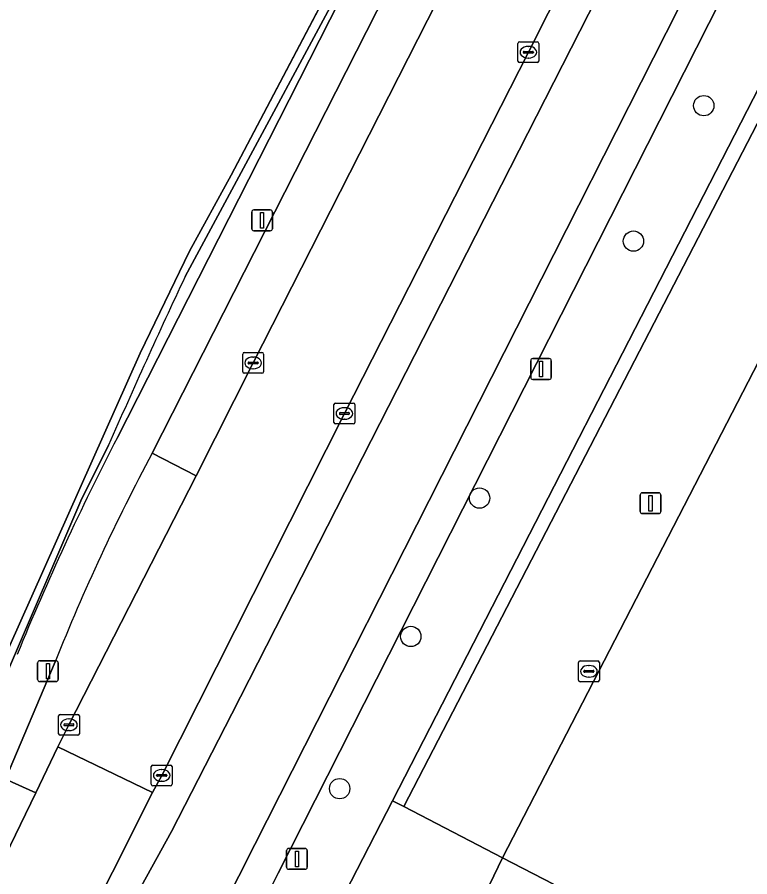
# Model space of a CAD drawing. Extents: x 161848 to 162726, y 385382 to 386521.
# Drawn here: x 162526.93 to 162562.11, y 385471.15 to 385512.46 of the extents above; entities that cross this region are included whole.
import ezdxf

# ---------------------------------------------------------------- set-up
doc = ezdxf.new("R2010")
doc.units = 0
for name, color, linetype in [('IMGEO_Berm_groen', 7, 'Continuous'), ('IMGEO_Boom', 7, 'Continuous'), ('IMGEO_Fietspad_gesloten', 7, 'Continuous'), ('IMGEO_Groenvoorziening', 7, 'Continuous'), ('IMGEO_Haag', 7, 'Continuous'), ('IMGEO_Hek', 7, 'Continuous'), ('IMGEO_Kolk', 7, 'Continuous'), ('IMGEO_Lichtmast', 7, 'Continuous'), ('IMGEO_Parkeervlak_gesloten', 7, 'Continuous'), ('IMGEO_Parkeervlak_open', 7, 'Continuous'), ('IMGEO_Rijbaan_lokaal_gesloten', 7, 'Continuous'), ('IMGEO_Rijbaan_lokaal_open', 7, 'Continuous'), ('IMGEO_Verkeerseiland_groen', 7, 'Continuous'), ('IMGEO_Voetpad_open', 7, 'Continuous')]:
    doc.layers.add(name, color=color, linetype=linetype)

msp = doc.modelspace()

# ---------------------------------------------------------------- linework, layer by layer
at = {"layer": 'IMGEO_Berm_groen'}
for points in [[(162535.513, 385490.426), (162533.412, 385491.508)], [(162528.751, 385481.485), (162526.363, 385475.84), (162527.814, 385475.193), (162528.884, 385477.401), (162529.412, 385478.456), (162535.513, 385490.426)]]:
    msp.add_lwpolyline(points, dxfattribs=at)
msp.add_arc((162619.275, 385445.484), 97.42, 151.80787, 158.31241, dxfattribs=at)
at = {"layer": 'IMGEO_Boom'}
for centre in [(162559.897, 385508.206), (162556.522, 385501.696), (162549.133, 385489.35), (162545.829, 385482.7), (162542.412, 385475.388)]:
    msp.add_circle(centre, 0.489, dxfattribs=at)
at = {"layer": 'IMGEO_Fietspad_gesloten'}
for points in [[(162578.739, 385551.202), (162578.614, 385552.297), (162573.531, 385544.171), (162573.803, 385547.505), (162572.215, 385545.805), (162572.036, 385546.761), (162562.199, 385527.947), (162556.467, 385516.741), (162537.23, 385478.985), (162534.335, 385473.329), (162530.814, 385466.933), (162528.019, 385461.045)], [(162530.701, 385457.591), (162538.332, 385472.709), (162559.885, 385515.266), (162578.739, 385551.202)]]:
    msp.add_lwpolyline(points, dxfattribs=at)
at = {"layer": 'IMGEO_Groenvoorziening'}
for points in [[(162563.469, 385510.865), (162564.157, 385512.203), (162584.448, 385551.708), (162581.319, 385553.22), (162580.168, 385550.533), (162561.333, 385514.5), (162539.455, 385471.324), (162537.625, 385467.649), (162538.11, 385467.42), (162538.087, 385467.355), (162540.528, 385466.202), (162540.691, 385466.519), (162544.946, 385474.804)], [(162564.112, 385510.526), (162563.469, 385510.865), (162544.946, 385474.804), (162545.487, 385474.527)], [(162550.233, 385472.064), (162545.487, 385474.527), (162544.946, 385474.804), (162540.691, 385466.519), (162546.304, 385463.918)], [(162552.687, 385470.791), (162550.233, 385472.064), (162546.304, 385463.918), (162547.376, 385463.421), (162547.761, 385463.378), (162548.339, 385463.454), (162549.016, 385463.69), (162549.554, 385464.272), (162550.045, 385465.235)]]:
    msp.add_lwpolyline(points, close=True, dxfattribs=at)
for points in [[(162546.694, 385522.016), (162546.32, 385522.205), (162537.199, 385504.871), (162535.197, 385501.211), (162532.824, 385496.317), (162525.906, 385480.798), (162518.279, 385462.455), (162518.645, 385462.309), (162525.082, 385477.793), (162526.365, 385480.78), (162529.989, 385489.222), (162531.318, 385491.896)], [(162531.318, 385491.896), (162529.989, 385489.222), (162526.365, 385480.78), (162525.082, 385477.793), (162518.645, 385462.309), (162518.279, 385462.455), (162525.906, 385480.798), (162532.824, 385496.317), (162535.197, 385501.211), (162537.199, 385504.871), (162546.32, 385522.205), (162546.694, 385522.016)], [(162534.994, 385500), (162544.641, 385517.958), (162545.947, 385520.54), (162546.694, 385522.016)], [(162546.694, 385522.016), (162545.947, 385520.54), (162544.641, 385517.958), (162534.994, 385500)], [(162531.737, 385492.257), (162546.797, 385521.895)]]:
    msp.add_lwpolyline(points, dxfattribs=at)
for centre, radius, start, end in [((162825.16, 385363.494), 320.671, 154.80579, 156.39582), ((162825.16, 385363.494), 320.671, 154.80579, 156.39582), ((162643.682, 385434.26), 126.077, 152.61183, 157.83022)]:
    msp.add_arc(centre, radius, start, end, dxfattribs=at)
at = {"layer": 'IMGEO_Haag'}
for points in [[(162545.922, 385521.449), (162537.199, 385504.871), (162535.197, 385501.211), (162532.824, 385496.317), (162525.906, 385480.798), (162518.279, 385462.455), (162518.645, 385462.309), (162525.082, 385477.793), (162526.365, 385480.78), (162529.989, 385489.222), (162531.318, 385491.896)], [(162534.994, 385500), (162544.641, 385517.958), (162545.947, 385520.54)]]:
    msp.add_lwpolyline(points, dxfattribs=at)
msp.add_arc((162825.16, 385363.494), 320.671, 154.80579, 156.39582, dxfattribs=at)
at = {"layer": 'IMGEO_Hek'}
for points in [[(162544.946, 385474.804), (162563.469, 385510.865)], [(162540.528, 385466.202), (162544.946, 385474.804)]]:
    msp.add_lwpolyline(points, dxfattribs=at)
at = {"layer": 'IMGEO_Kolk'}
for p, q in [((162551.049, 385511.272), (162551.901, 385511.272)), ((162550.974, 385510.346), (162550.974, 385511.198)), ((162551.276, 385510.815), (162551.674, 385510.815)), ((162551.462, 385511.052), (162551.487, 385511.052)), ((162551.975, 385511.198), (162551.975, 385510.346)), ((162551.233, 385510.766), (162551.233, 385510.778)), ((162551.671, 385510.729), (162551.273, 385510.729)), ((162551.485, 385510.492), (162551.46, 385510.492)), ((162551.717, 385510.778), (162551.717, 385510.766)), ((162551.901, 385510.272), (162551.049, 385510.272)), ((162537.755, 385495.419), (162537.755, 385496.271)), ((162537.83, 385496.345), (162538.682, 385496.345)), ((162538.243, 385496.125), (162538.268, 385496.125)), ((162538.756, 385496.271), (162538.756, 385495.419)), ((162538.014, 385495.839), (162538.014, 385495.851)), ((162538.452, 385495.802), (162538.054, 385495.802)), ((162538.057, 385495.888), (162538.455, 385495.888)), ((162538.266, 385495.565), (162538.241, 385495.565)), ((162538.498, 385495.851), (162538.498, 385495.839)), ((162538.682, 385495.345), (162537.83, 385495.345)), ((162542.213, 385493.914), (162543.065, 385493.914)), ((162542.138, 385492.988), (162542.138, 385493.84)), ((162542.44, 385493.457), (162542.838, 385493.457)), ((162542.626, 385493.694), (162542.651, 385493.694)), ((162543.139, 385493.84), (162543.139, 385492.988)), ((162542.397, 385493.408), (162542.397, 385493.42)), ((162542.835, 385493.371), (162542.437, 385493.371)), ((162542.649, 385493.134), (162542.624, 385493.134)), ((162542.881, 385493.42), (162542.881, 385493.408)), ((162543.065, 385492.914), (162542.213, 385492.914)), ((162553.957, 385481.526), (162554.809, 385481.526)), ((162553.882, 385480.6), (162553.882, 385481.452)), ((162554.184, 385481.069), (162554.582, 385481.069)), ((162554.37, 385481.306), (162554.395, 385481.306)), ((162554.883, 385481.452), (162554.883, 385480.6)), ((162554.141, 385481.02), (162554.141, 385481.032)), ((162554.579, 385480.983), (162554.181, 385480.983)), ((162554.393, 385480.746), (162554.368, 385480.746)), ((162554.625, 385481.032), (162554.625, 385481.02)), ((162554.809, 385480.526), (162553.957, 385480.526)), ((162528.911, 385478.03), (162528.911, 385478.882)), ((162528.986, 385478.956), (162529.838, 385478.956)), ((162529.399, 385478.736), (162529.424, 385478.736)), ((162529.912, 385478.882), (162529.912, 385478.03)), ((162529.17, 385478.45), (162529.17, 385478.462)), ((162529.608, 385478.413), (162529.21, 385478.413)), ((162529.213, 385478.499), (162529.611, 385478.499)), ((162529.422, 385478.176), (162529.397, 385478.176)), ((162529.654, 385478.462), (162529.654, 385478.45)), ((162529.838, 385477.956), (162528.986, 385477.956)), ((162533.439, 385476.524), (162534.291, 385476.524)), ((162533.364, 385475.598), (162533.364, 385476.45)), ((162533.852, 385476.304), (162533.877, 385476.304)), ((162534.365, 385476.45), (162534.365, 385475.598)), ((162533.623, 385476.018), (162533.623, 385476.03)), ((162534.061, 385475.981), (162533.663, 385475.981)), ((162533.666, 385476.067), (162534.064, 385476.067)), ((162533.875, 385475.744), (162533.85, 385475.744)), ((162534.107, 385476.03), (162534.107, 385476.018)), ((162534.291, 385475.524), (162533.439, 385475.524))]:
    msp.add_line(p, q, dxfattribs=at)
for points in [[(162551.049, 385511.272), (162551.901, 385511.272)], [(162550.974, 385510.346), (162550.974, 385511.198)], [(162551.975, 385511.198), (162551.975, 385510.346)], [(162551.901, 385510.272), (162551.049, 385510.272)], [(162537.755, 385495.419), (162537.755, 385496.271)], [(162537.83, 385496.345), (162538.682, 385496.345)], [(162538.756, 385496.271), (162538.756, 385495.419)], [(162538.682, 385495.345), (162537.83, 385495.345)], [(162542.213, 385493.914), (162543.065, 385493.914)], [(162542.138, 385492.988), (162542.138, 385493.84)], [(162543.139, 385493.84), (162543.139, 385492.988)], [(162543.065, 385492.914), (162542.213, 385492.914)], [(162553.957, 385481.526), (162554.809, 385481.526)], [(162553.882, 385480.6), (162553.882, 385481.452)], [(162554.883, 385481.452), (162554.883, 385480.6)], [(162554.809, 385480.526), (162553.957, 385480.526)], [(162528.911, 385478.03), (162528.911, 385478.882)], [(162528.986, 385478.956), (162529.838, 385478.956)], [(162529.912, 385478.882), (162529.912, 385478.03)], [(162529.838, 385477.956), (162528.986, 385477.956)], [(162533.439, 385476.524), (162534.291, 385476.524)], [(162533.364, 385475.598), (162533.364, 385476.45)], [(162534.365, 385476.45), (162534.365, 385475.598)], [(162534.291, 385475.524), (162533.439, 385475.524)]]:
    msp.add_lwpolyline(points, dxfattribs=at)
for centre, radius, start, end in [((162551.051, 385511.196), 0.0765, 91.552, 178.448), ((162551.051, 385511.196), 0.0765, 91.552, 178.448), ((162551.899, 385511.196), 0.0765, 1.552, 88.448), ((162551.899, 385511.196), 0.0765, 1.552, 88.448), ((162551.273, 385510.775), 0.0403, 85.8775, 175.7526), ((162551.678, 385510.777), 0.0386, 1.7309, 96.639), ((162551.27, 385510.765), 0.0366, 178.938, 274.7102), ((162551.674, 385510.772), 0.043, 264.8664, 352.4533), ((162551.051, 385510.348), 0.0765, 181.552, 268.448), ((162551.051, 385510.348), 0.0765, 181.552, 268.448), ((162551.899, 385510.348), 0.0765, 271.552, 358.448), ((162551.899, 385510.348), 0.0765, 271.552, 358.448), ((162537.832, 385496.269), 0.0765, 91.552, 178.448), ((162537.832, 385496.269), 0.0765, 91.552, 178.448), ((162538.68, 385496.269), 0.0765, 1.552, 88.448), ((162538.68, 385496.269), 0.0765, 1.552, 88.448), ((162538.054, 385495.848), 0.0403, 85.8775, 175.7526), ((162538.051, 385495.838), 0.0366, 178.938, 274.7102), ((162538.455, 385495.845), 0.043, 264.8664, 352.4533), ((162538.459, 385495.85), 0.0386, 1.7309, 96.639), ((162537.832, 385495.421), 0.0765, 181.552, 268.448), ((162537.832, 385495.421), 0.0765, 181.552, 268.448), ((162538.68, 385495.421), 0.0765, 271.552, 358.448), ((162538.68, 385495.421), 0.0765, 271.552, 358.448), ((162542.215, 385493.838), 0.0765, 91.552, 178.448), ((162542.215, 385493.838), 0.0765, 91.552, 178.448), ((162543.063, 385493.838), 0.0765, 1.552, 88.448), ((162543.063, 385493.838), 0.0765, 1.552, 88.448), ((162542.437, 385493.417), 0.0403, 85.8775, 175.7526), ((162542.842, 385493.419), 0.0386, 1.7309, 96.639), ((162542.434, 385493.407), 0.0366, 178.938, 274.7102), ((162542.838, 385493.414), 0.043, 264.8664, 352.4533), ((162542.215, 385492.99), 0.0765, 181.552, 268.448), ((162542.215, 385492.99), 0.0765, 181.552, 268.448), ((162543.063, 385492.99), 0.0765, 271.552, 358.448), ((162543.063, 385492.99), 0.0765, 271.552, 358.448), ((162553.959, 385481.45), 0.0765, 91.552, 178.448), ((162553.959, 385481.45), 0.0765, 91.552, 178.448), ((162554.807, 385481.45), 0.0765, 1.552, 88.448), ((162554.807, 385481.45), 0.0765, 1.552, 88.448), ((162554.181, 385481.029), 0.0403, 85.8775, 175.7526), ((162554.586, 385481.031), 0.0386, 1.7309, 96.639), ((162554.178, 385481.019), 0.0366, 178.938, 274.7102), ((162554.582, 385481.026), 0.043, 264.8664, 352.4533), ((162553.959, 385480.602), 0.0765, 181.552, 268.448), ((162553.959, 385480.602), 0.0765, 181.552, 268.448), ((162554.807, 385480.602), 0.0765, 271.552, 358.448), ((162554.807, 385480.602), 0.0765, 271.552, 358.448), ((162528.988, 385478.88), 0.0765, 91.552, 178.448), ((162528.988, 385478.88), 0.0765, 91.552, 178.448), ((162529.836, 385478.88), 0.0765, 1.552, 88.448), ((162529.836, 385478.88), 0.0765, 1.552, 88.448), ((162529.21, 385478.459), 0.0403, 85.8775, 175.7526), ((162529.207, 385478.449), 0.0366, 178.938, 274.7102), ((162529.611, 385478.456), 0.043, 264.8664, 352.4533), ((162529.615, 385478.461), 0.0386, 1.7309, 96.639), ((162528.988, 385478.032), 0.0765, 181.552, 268.448), ((162528.988, 385478.032), 0.0765, 181.552, 268.448), ((162529.836, 385478.032), 0.0765, 271.552, 358.448), ((162529.836, 385478.032), 0.0765, 271.552, 358.448), ((162533.441, 385476.448), 0.0765, 91.552, 178.448), ((162533.441, 385476.448), 0.0765, 91.552, 178.448), ((162534.289, 385476.448), 0.0765, 1.552, 88.448), ((162534.289, 385476.448), 0.0765, 1.552, 88.448), ((162533.663, 385476.027), 0.0403, 85.8775, 175.7526), ((162533.66, 385476.017), 0.0366, 178.938, 274.7102), ((162534.064, 385476.024), 0.043, 264.8664, 352.4533), ((162534.068, 385476.029), 0.0386, 1.7309, 96.639), ((162533.441, 385475.6), 0.0765, 181.552, 268.448), ((162533.441, 385475.6), 0.0765, 181.552, 268.448), ((162534.289, 385475.6), 0.0765, 271.552, 358.448), ((162534.289, 385475.6), 0.0765, 271.552, 358.448)]:
    msp.add_arc(centre, radius, start, end, dxfattribs=at)
for centre, major_axis, ratio, start_param, end_param in [((162551.461, 385510.772), (-0.387, 0.002), 0.722429, 4.712389, 7.853982), ((162551.486, 385510.772), (-0.39, 0.002), 0.717154, 1.570796, 4.712389), ((162538.242, 385495.845), (-0.387, 0.002), 0.722429, 4.712389, 7.853982), ((162538.267, 385495.845), (-0.39, 0.002), 0.717154, 1.570796, 4.712389), ((162542.625, 385493.414), (-0.387, 0.002), 0.722429, 4.712389, 7.853982), ((162542.65, 385493.414), (-0.39, 0.002), 0.717154, 1.570796, 4.712389), ((162554.369, 385481.026), (-0.387, 0.002), 0.722429, 4.712389, 7.853982), ((162554.394, 385481.026), (-0.39, 0.002), 0.717154, 1.570796, 4.712389), ((162529.398, 385478.456), (-0.387, 0.002), 0.722429, 4.712389, 7.853982), ((162529.423, 385478.456), (-0.39, 0.002), 0.717154, 1.570796, 4.712389), ((162533.851, 385476.024), (-0.387, 0.002), 0.722429, 4.712389, 7.853982), ((162533.876, 385476.024), (-0.39, 0.002), 0.717154, 1.570796, 4.712389)]:
    msp.add_ellipse(centre, major_axis=major_axis, ratio=ratio, start_param=start_param, end_param=end_param, dxfattribs=at)
at = {"layer": 'IMGEO_Lichtmast'}
for p, q in [((162538.189, 385502.293), (162538.189, 385503.093)), ((162538.189, 385503.093), (162538.189, 385502.293)), ((162538.289, 385503.193), (162539.079, 385503.193)), ((162539.079, 385503.193), (162538.289, 385503.193)), ((162539.179, 385503.093), (162539.179, 385502.293)), ((162539.179, 385502.293), (162539.179, 385503.093)), ((162539.079, 385502.193), (162538.289, 385502.193)), ((162538.289, 385502.193), (162539.079, 385502.193)), ((162551.586, 385495.151), (162551.586, 385495.951)), ((162551.586, 385495.951), (162551.586, 385495.151)), ((162551.686, 385496.051), (162552.476, 385496.051)), ((162552.476, 385496.051), (162551.686, 385496.051)), ((162552.576, 385495.951), (162552.576, 385495.151)), ((162552.576, 385495.151), (162552.576, 385495.951)), ((162552.476, 385495.051), (162551.686, 385495.051)), ((162551.686, 385495.051), (162552.476, 385495.051)), ((162556.846, 385488.703), (162556.846, 385489.503)), ((162556.846, 385489.503), (162556.846, 385488.703)), ((162556.946, 385489.603), (162557.736, 385489.603)), ((162557.736, 385489.603), (162556.946, 385489.603)), ((162557.836, 385489.503), (162557.836, 385488.703)), ((162557.836, 385488.703), (162557.836, 385489.503)), ((162557.736, 385488.603), (162556.946, 385488.603)), ((162556.946, 385488.603), (162557.736, 385488.603)), ((162528.006, 385481.533), (162528.796, 385481.533)), ((162528.796, 385481.533), (162528.006, 385481.533)), ((162527.906, 385480.633), (162527.906, 385481.433)), ((162527.906, 385481.433), (162527.906, 385480.633)), ((162528.896, 385481.433), (162528.896, 385480.633)), ((162528.896, 385480.633), (162528.896, 385481.433)), ((162528.796, 385480.533), (162528.006, 385480.533)), ((162528.006, 385480.533), (162528.796, 385480.533)), ((162539.865, 385471.613), (162539.865, 385472.413)), ((162539.865, 385472.413), (162539.865, 385471.613)), ((162539.965, 385472.513), (162540.755, 385472.513)), ((162540.755, 385472.513), (162539.965, 385472.513)), ((162540.855, 385472.413), (162540.855, 385471.613)), ((162540.855, 385471.613), (162540.855, 385472.413)), ((162540.755, 385471.513), (162539.965, 385471.513)), ((162539.965, 385471.513), (162540.755, 385471.513))]:
    msp.add_line(p, q, dxfattribs=at)
for points in [[(162538.609, 385503.068), (162538.759, 385503.068), (162538.759, 385502.318), (162538.609, 385502.318), (162538.609, 385503.068)], [(162552.006, 385495.926), (162552.156, 385495.926), (162552.156, 385495.176), (162552.006, 385495.176), (162552.006, 385495.926)], [(162557.266, 385489.478), (162557.416, 385489.478), (162557.416, 385488.728), (162557.266, 385488.728), (162557.266, 385489.478)], [(162528.326, 385481.408), (162528.476, 385481.408), (162528.476, 385480.658), (162528.326, 385480.658), (162528.326, 385481.408)], [(162540.285, 385472.388), (162540.435, 385472.388), (162540.435, 385471.638), (162540.285, 385471.638), (162540.285, 385472.388)]]:
    msp.add_lwpolyline(points, dxfattribs=at)
for centre, start, end in [((162538.289, 385503.093), 90, 180), ((162538.289, 385503.093), 90, 180), ((162539.079, 385503.093), 0, 90), ((162539.079, 385503.093), 360, 90), ((162538.289, 385502.293), 180, 270), ((162538.289, 385502.293), 180, 270), ((162539.079, 385502.293), 270, 0), ((162539.079, 385502.293), 270, 0), ((162551.686, 385495.951), 90, 180), ((162551.686, 385495.951), 90, 180), ((162552.476, 385495.951), 0, 90), ((162552.476, 385495.951), 360, 90), ((162551.686, 385495.151), 180, 270), ((162551.686, 385495.151), 180, 270), ((162552.476, 385495.151), 270, 0), ((162552.476, 385495.151), 270, 0), ((162556.946, 385489.503), 90, 180), ((162556.946, 385489.503), 90, 180), ((162557.736, 385489.503), 0, 90), ((162557.736, 385489.503), 360, 90), ((162556.946, 385488.703), 180, 270), ((162556.946, 385488.703), 180, 270), ((162557.736, 385488.703), 270, 0), ((162557.736, 385488.703), 270, 0), ((162528.006, 385481.433), 90, 180), ((162528.006, 385481.433), 90, 180), ((162528.796, 385481.433), 0, 90), ((162528.796, 385481.433), 360, 90), ((162528.006, 385480.633), 180, 270), ((162528.006, 385480.633), 180, 270), ((162528.796, 385480.633), 270, 0), ((162528.796, 385480.633), 270, 0), ((162539.965, 385472.413), 90, 180), ((162539.965, 385472.413), 90, 180), ((162540.755, 385472.413), 0, 90), ((162540.755, 385472.413), 360, 90), ((162539.965, 385471.613), 180, 270), ((162539.965, 385471.613), 180, 270), ((162540.755, 385471.613), 270, 0), ((162540.755, 385471.613), 270, 0)]:
    msp.add_arc(centre, 0.1, start, end, dxfattribs=at)
at = {"layer": 'IMGEO_Parkeervlak_gesloten'}
msp.add_lwpolyline([(162608.843, 385536.777), (162610.157, 385539.315), (162590.354, 385548.854), (162569.622, 385509.67), (162569.471, 385509.373), (162550.233, 385472.064), (162552.687, 385470.791), (162554.087, 385470.064), (162557.267, 385468.512), (162562.476, 385465.86), (162565.621, 385464.302), (162569.965, 385462.15), (162569.529, 385461.362), (162568.357, 385459.242), (162566.804, 385456.433), (162566.608, 385456.079), (162567.126, 385455.834), (162590.402, 385501.158)], close=True, dxfattribs=at)
at = {"layer": 'IMGEO_Parkeervlak_open'}
msp.add_lwpolyline([(162545.487, 385474.527), (162550.233, 385472.064), (162569.471, 385509.373), (162565.956, 385511.246), (162564.872, 385511.824), (162564.185, 385510.488), (162564.112, 385510.526)], close=True, dxfattribs=at)
at = {"layer": 'IMGEO_Rijbaan_lokaal_gesloten'}
for points in [[(162555.262, 385518.28), (162550.807, 385520.544), (162538.256, 385495.845), (162535.513, 385490.426), (162529.412, 385478.456), (162528.884, 385477.401), (162533.423, 385475.202), (162533.865, 385476.024), (162542.639, 385493.414), (162551.475, 385510.772)], [(162533.423, 385475.202), (162528.884, 385477.401), (162527.814, 385475.193), (162521.448, 385462.048), (162525.851, 385459.949), (162526.912, 385462.215), (162529.575, 385467.554)]]:
    msp.add_lwpolyline(points, close=True, dxfattribs=at)
at = {"layer": 'IMGEO_Rijbaan_lokaal_open'}
msp.add_lwpolyline([(162550.807, 385520.544), (162551.752, 385522.302), (162549.588, 385523.376), (162533.412, 385491.508), (162535.513, 385490.426), (162538.256, 385495.845)], close=True, dxfattribs=at)
at = {"layer": 'IMGEO_Verkeerseiland_groen'}
for points in [[(162556.467, 385516.741), (162555.262, 385518.28), (162551.475, 385510.772), (162542.639, 385493.414), (162533.865, 385476.024), (162533.423, 385475.202), (162529.575, 385467.554), (162526.912, 385462.215), (162525.851, 385459.949), (162524.977, 385457.868)], [(162528.019, 385461.045), (162530.814, 385466.933), (162534.335, 385473.329), (162537.23, 385478.985), (162556.467, 385516.741)]]:
    msp.add_lwpolyline(points, dxfattribs=at)
at = {"layer": 'IMGEO_Voetpad_open'}
for points in [[(162580.168, 385550.533), (162580.207, 385551.059), (162580.293, 385552.204), (162579.567, 385551.024), (162579.681, 385552.499), (162578.739, 385551.202), (162559.885, 385515.266), (162538.332, 385472.709), (162530.701, 385457.591)], [(162531.766, 385456.094), (162535.386, 385463.291), (162536.442, 385462.75), (162536.464, 385462.816), (162538.087, 385467.355), (162538.11, 385467.42), (162537.625, 385467.649), (162539.455, 385471.324), (162561.333, 385514.5), (162580.168, 385550.533)], [(162533.412, 385491.508), (162549.588, 385523.376), (162548.049, 385524.695), (162546.737, 385522.1), (162546.694, 385522.016), (162546.797, 385521.895), (162531.737, 385492.257)], [(162521.448, 385462.048), (162527.814, 385475.193), (162526.363, 385475.84), (162528.751, 385481.485)]]:
    msp.add_lwpolyline(points, dxfattribs=at)
for centre, radius, start, end in [((162643.682, 385434.26), 126.077, 152.61183, 157.83022), ((162619.275, 385445.484), 97.42, 151.80787, 158.31241)]:
    msp.add_arc(centre, radius, start, end, dxfattribs=at)

doc.saveas('drawing.dxf')
